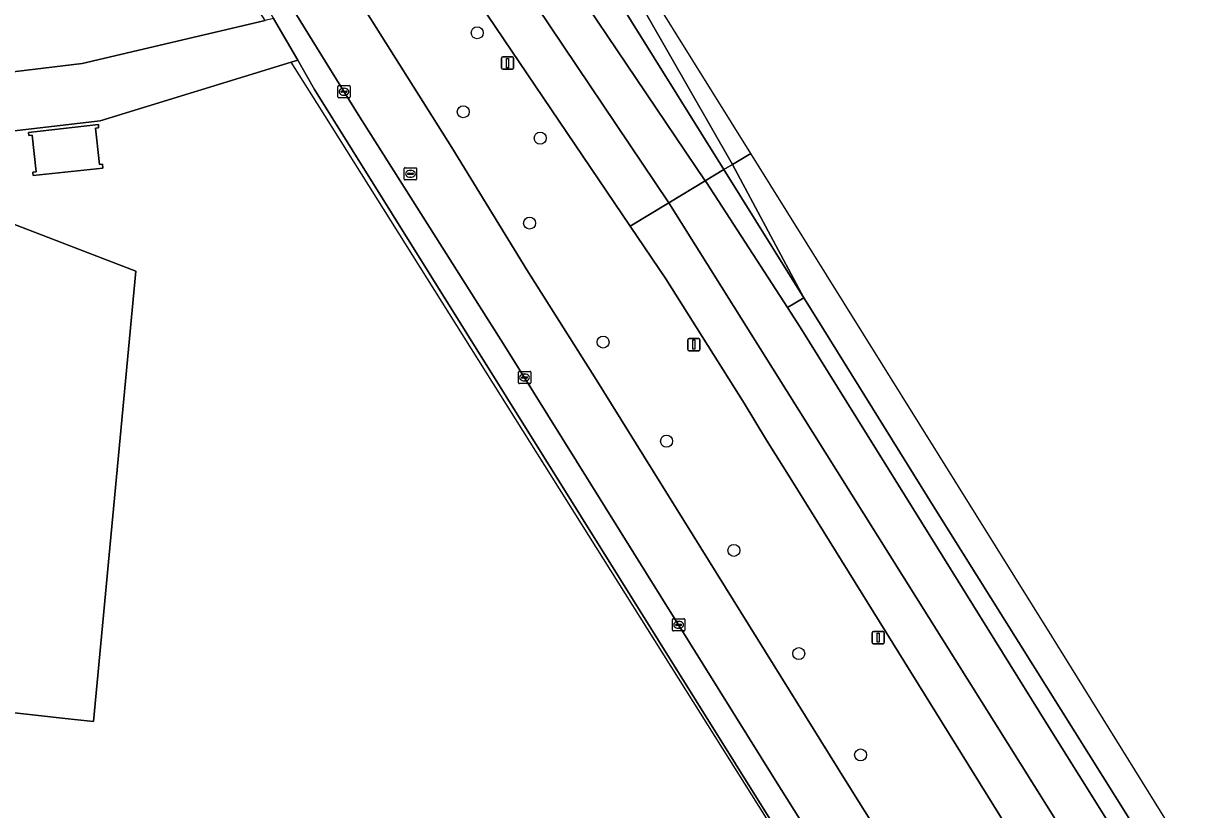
# Model space of a CAD drawing. Extents: x 158132 to 159664, y 385256 to 387218.
# Drawn here: x 159170.4 to 159266.5, y 386531.1 to 386595.2 of the extents above; entities that cross this region are included whole.
import ezdxf

# ---------------------------------------------------------------- set-up
doc = ezdxf.new("R2010")
doc.units = 0
for name, color, linetype in [('IMGEO_Berm_groen', 7, 'Continuous'), ('IMGEO_Berm_open', 7, 'Continuous'), ('IMGEO_Boom', 7, 'Continuous'), ('IMGEO_Erf', 7, 'Continuous'), ('IMGEO_Groenvoorziening', 7, 'Continuous'), ('IMGEO_Hek', 7, 'Continuous'), ('IMGEO_Kolk', 7, 'Continuous'), ('IMGEO_Lichtmast', 7, 'Continuous'), ('IMGEO_Loofbos', 7, 'Continuous'), ('IMGEO_Pand', 7, 'Continuous'), ('IMGEO_Rijbaan_lokaal_open', 7, 'Continuous'), ('IMGEO_Rijbaan_regionaal_gesloten', 7, 'Continuous'), ('IMGEO_Rioolput', 7, 'Continuous'), ('IMGEO_Voetpad_open', 7, 'Continuous')]:
    doc.layers.add(name, color=color, linetype=linetype)

msp = doc.modelspace()

# ---------------------------------------------------------------- linework, layer by layer
at = {"layer": 'IMGEO_Berm_groen'}
for points in [[(159264.796, 386506.726), (159232.994, 386557.935), (159230.942, 386561.231), (159229.111, 386564.242), (159222.732, 386574.369), (159219.832, 386578.664), (159199.195, 386609.224), (159198.968, 386609.564), (159194.566, 386616.143), (159181.609, 386636.058), (159180.536, 386637.76), (159179.564, 386639.231), (159178.465, 386640.61), (159178.111, 386641.005), (159175.569, 386643.645), (159172.085, 386647.268), (159170.27, 386649.568)], [(159197.559, 386597.385), (159205.281, 386585.079), (159211.416, 386575.107), (159217.043, 386566.169), (159237.375, 386533.492), (159256.222, 386503.402)]]:
    msp.add_lwpolyline(points, dxfattribs=at)
at = {"layer": 'IMGEO_Berm_open'}
msp.add_lwpolyline([(159160.269, 386683.458), (159160.327, 386683.366), (159192.3, 386632.252), (159225.948, 386582.354), (159227.462, 386583.267), (159202.912, 386622.653), (159195.089, 386632.547)], dxfattribs=at)
for points in [[(159227.462, 386583.267), (159225.948, 386582.354), (159226.044, 386582.211), (159232.642, 386572.022), (159233.964, 386572.835)], [(159326.368, 386424.726), (159294.968, 386475.131), (159279.459, 386500), (159265.172, 386522.91), (159244.659, 386555.669), (159234.978, 386571.209), (159233.964, 386572.835), (159232.642, 386572.022), (159233.678, 386570.422), (159242.94, 386555.56), (159253.77, 386538.107), (159277.621, 386500), (159288.121, 386483.225), (159318.511, 386434.325), (159340.677, 386398.805), (159342.023, 386399.642)]]:
    msp.add_lwpolyline(points, close=True, dxfattribs=at)
at = {"layer": 'IMGEO_Boom'}
for centre in [(159207.362, 386594.418), (159206.224, 386587.982), (159212.497, 386585.83), (159211.634, 386578.91), (159217.62, 386569.221), (159222.787, 386561.141), (159228.274, 386552.246), (159233.564, 386543.834), (159238.601, 386535.578)]:
    msp.add_circle(centre, 0.489, dxfattribs=at)
at = {"layer": 'IMGEO_Erf'}
msp.add_lwpolyline([(159168.093, 386579.386), (159146.267, 386576.836), (159130.011, 386573.645), (159126.493, 386544.295), (159141.759, 386542.139), (159157.296, 386540.398), (159158.49, 386540.264), (159174.043, 386538.522), (159176.106, 386538.291), (159179.547, 386574.999)], close=True, dxfattribs=at)
at = {"layer": 'IMGEO_Groenvoorziening'}
msp.add_lwpolyline([(159168.154, 386591.073), (159175.178, 386591.91), (159190.082, 386595.425), (159187.643, 386599.315), (159186.647, 386600.917), (159186.205, 386601.626), (159183.311, 386606.268), (159177.498, 386615.581), (159175.669, 386618.508), (159158.781, 386645.56)], dxfattribs=at)
at = {"layer": 'IMGEO_Hek'}
msp.add_lwpolyline([(159250.058, 386500), (159194.342, 386588.632), (159192.213, 386592.027)], dxfattribs=at)
at = {"layer": 'IMGEO_Kolk'}
for p, q in [((159196.006, 386589.189), (159196.006, 386590.041)), ((159196.081, 386590.115), (159196.933, 386590.115)), ((159196.265, 386589.609), (159196.265, 386589.621)), ((159196.308, 386589.658), (159196.706, 386589.658)), ((159196.494, 386589.895), (159196.519, 386589.895)), ((159196.749, 386589.621), (159196.749, 386589.609)), ((159197.007, 386590.041), (159197.007, 386589.189)), ((159196.933, 386589.115), (159196.081, 386589.115)), ((159196.703, 386589.572), (159196.305, 386589.572)), ((159196.517, 386589.335), (159196.492, 386589.335)), ((159210.719, 386565.904), (159210.719, 386566.756)), ((159210.794, 386566.83), (159211.646, 386566.83)), ((159211.207, 386566.61), (159211.232, 386566.61)), ((159211.72, 386566.756), (159211.72, 386565.904)), ((159211.646, 386565.83), (159210.794, 386565.83)), ((159210.978, 386566.324), (159210.978, 386566.336)), ((159211.416, 386566.287), (159211.018, 386566.287)), ((159211.021, 386566.373), (159211.419, 386566.373)), ((159211.23, 386566.05), (159211.205, 386566.05)), ((159211.462, 386566.336), (159211.462, 386566.324)), ((159223.271, 386545.751), (159223.271, 386546.603)), ((159223.346, 386546.677), (159224.198, 386546.677)), ((159223.759, 386546.457), (159223.784, 386546.457)), ((159224.272, 386546.603), (159224.272, 386545.751)), ((159224.198, 386545.677), (159223.346, 386545.677)), ((159223.53, 386546.171), (159223.53, 386546.183)), ((159223.968, 386546.134), (159223.57, 386546.134)), ((159223.573, 386546.22), (159223.971, 386546.22)), ((159223.782, 386545.897), (159223.757, 386545.897)), ((159224.014, 386546.183), (159224.014, 386546.171))]:
    msp.add_line(p, q, dxfattribs=at)
for points in [[(159196.006, 386589.189), (159196.006, 386590.041)], [(159196.081, 386590.115), (159196.933, 386590.115)], [(159197.007, 386590.041), (159197.007, 386589.189)], [(159196.933, 386589.115), (159196.081, 386589.115)], [(159210.719, 386565.904), (159210.719, 386566.756)], [(159210.794, 386566.83), (159211.646, 386566.83)], [(159211.72, 386566.756), (159211.72, 386565.904)], [(159211.646, 386565.83), (159210.794, 386565.83)], [(159223.271, 386545.751), (159223.271, 386546.603)], [(159223.346, 386546.677), (159224.198, 386546.677)], [(159224.272, 386546.603), (159224.272, 386545.751)], [(159224.198, 386545.677), (159223.346, 386545.677)]]:
    msp.add_lwpolyline(points, dxfattribs=at)
for centre, radius, start, end in [((159196.083, 386590.039), 0.0765, 91.55205, 178.44795), ((159196.083, 386590.039), 0.0765, 91.55205, 178.44795), ((159196.305, 386589.618), 0.0403, 85.87752, 175.75265), ((159196.302, 386589.608), 0.0366, 178.93798, 274.71019), ((159196.706, 386589.615), 0.043, 264.86636, 352.45326), ((159196.71, 386589.62), 0.0386, 1.73085, 96.63898), ((159196.931, 386590.039), 0.0765, 1.55205, 88.44795), ((159196.931, 386590.039), 0.0765, 1.55205, 88.44795), ((159196.083, 386589.191), 0.0765, 181.55205, 268.44795), ((159196.083, 386589.191), 0.0765, 181.55205, 268.44795), ((159196.931, 386589.191), 0.0765, 271.55205, 358.44795), ((159196.931, 386589.191), 0.0765, 271.55205, 358.44795), ((159210.796, 386566.754), 0.0765, 91.55205, 178.44795), ((159210.796, 386566.754), 0.0765, 91.55205, 178.44795), ((159211.644, 386566.754), 0.0765, 1.55205, 88.44795), ((159211.644, 386566.754), 0.0765, 1.55205, 88.44795), ((159210.796, 386565.906), 0.0765, 181.55205, 268.44795), ((159210.796, 386565.906), 0.0765, 181.55205, 268.44795), ((159211.018, 386566.333), 0.0403, 85.87752, 175.75265), ((159211.015, 386566.323), 0.0366, 178.93798, 274.71019), ((159211.419, 386566.33), 0.043, 264.86636, 352.45326), ((159211.423, 386566.335), 0.0386, 1.73085, 96.63898), ((159211.644, 386565.906), 0.0765, 271.55205, 358.44795), ((159211.644, 386565.906), 0.0765, 271.55205, 358.44795), ((159223.348, 386546.601), 0.0765, 91.55205, 178.44795), ((159223.348, 386546.601), 0.0765, 91.55205, 178.44795), ((159224.196, 386546.601), 0.0765, 1.55205, 88.44795), ((159224.196, 386546.601), 0.0765, 1.55205, 88.44795), ((159223.348, 386545.753), 0.0765, 181.55205, 268.44795), ((159223.348, 386545.753), 0.0765, 181.55205, 268.44795), ((159223.57, 386546.18), 0.0403, 85.87752, 175.75265), ((159223.567, 386546.17), 0.0366, 178.93798, 274.71019), ((159223.971, 386546.177), 0.043, 264.86636, 352.45326), ((159223.975, 386546.182), 0.0386, 1.73085, 96.63898), ((159224.196, 386545.753), 0.0765, 271.55205, 358.44795), ((159224.196, 386545.753), 0.0765, 271.55205, 358.44795)]:
    msp.add_arc(centre, radius, start, end, dxfattribs=at)
for centre, major_axis, ratio, start_param, end_param in [((159196.493, 386589.615), (-0.387, 0.002), 0.722429, 4.712389, 7.853982), ((159196.518, 386589.615), (-0.39, 0.002), 0.717154, 1.570796, 4.712389), ((159211.206, 386566.33), (-0.387, 0.002), 0.722429, 4.712389, 7.853982), ((159211.231, 386566.33), (-0.39, 0.002), 0.717154, 1.570796, 4.712389), ((159223.758, 386546.177), (-0.387, 0.002), 0.722429, 4.712389, 7.853982), ((159223.783, 386546.177), (-0.39, 0.002), 0.717154, 1.570796, 4.712389)]:
    msp.add_ellipse(centre, major_axis=major_axis, ratio=ratio, start_param=start_param, end_param=end_param, dxfattribs=at)
at = {"layer": 'IMGEO_Lichtmast'}
for p, q in [((159209.339, 386591.548), (159209.339, 386592.348)), ((159209.339, 386592.348), (159209.339, 386591.548)), ((159209.439, 386592.448), (159210.229, 386592.448)), ((159210.229, 386592.448), (159209.439, 386592.448)), ((159210.329, 386592.348), (159210.329, 386591.548)), ((159210.329, 386591.548), (159210.329, 386592.348)), ((159210.229, 386591.448), (159209.439, 386591.448)), ((159209.439, 386591.448), (159210.229, 386591.448)), ((159224.52, 386568.612), (159224.52, 386569.412)), ((159224.52, 386569.412), (159224.52, 386568.612)), ((159224.62, 386569.512), (159225.41, 386569.512)), ((159225.41, 386569.512), (159224.62, 386569.512)), ((159225.51, 386569.412), (159225.51, 386568.612)), ((159225.51, 386568.612), (159225.51, 386569.412)), ((159225.41, 386568.512), (159224.62, 386568.512)), ((159224.62, 386568.512), (159225.41, 386568.512)), ((159239.541, 386544.734), (159239.541, 386545.534)), ((159239.541, 386545.534), (159239.541, 386544.734)), ((159239.641, 386545.634), (159240.431, 386545.634)), ((159240.431, 386545.634), (159239.641, 386545.634)), ((159240.531, 386545.534), (159240.531, 386544.734)), ((159240.531, 386544.734), (159240.531, 386545.534)), ((159240.431, 386544.634), (159239.641, 386544.634)), ((159239.641, 386544.634), (159240.431, 386544.634))]:
    msp.add_line(p, q, dxfattribs=at)
for points in [[(159209.759, 386592.323), (159209.909, 386592.323), (159209.909, 386591.573), (159209.759, 386591.573), (159209.759, 386592.323)], [(159224.94, 386569.387), (159225.09, 386569.387), (159225.09, 386568.637), (159224.94, 386568.637), (159224.94, 386569.387)], [(159239.961, 386545.509), (159240.111, 386545.509), (159240.111, 386544.759), (159239.961, 386544.759), (159239.961, 386545.509)]]:
    msp.add_lwpolyline(points, dxfattribs=at)
for centre, start, end in [((159209.439, 386592.348), 90, 180), ((159209.439, 386592.348), 90, 180), ((159209.439, 386591.548), 180, 270), ((159209.439, 386591.548), 180, 270), ((159210.229, 386592.348), 0, 90), ((159210.229, 386592.348), 360, 90), ((159210.229, 386591.548), 270, 0), ((159210.229, 386591.548), 270, 0), ((159224.62, 386569.412), 90, 180), ((159224.62, 386569.412), 90, 180), ((159225.41, 386569.412), 0, 90), ((159225.41, 386569.412), 360, 90), ((159224.62, 386568.612), 180, 270), ((159224.62, 386568.612), 180, 270), ((159225.41, 386568.612), 270, 0), ((159225.41, 386568.612), 270, 0), ((159239.641, 386545.534), 90, 180), ((159239.641, 386545.534), 90, 180), ((159240.431, 386545.534), 0, 90), ((159240.431, 386545.534), 360, 90), ((159239.641, 386544.734), 180, 270), ((159239.641, 386544.734), 180, 270), ((159240.431, 386544.734), 270, 0), ((159240.431, 386544.734), 270, 0)]:
    msp.add_arc(centre, 0.1, start, end, dxfattribs=at)
at = {"layer": 'IMGEO_Loofbos'}
msp.add_lwpolyline([(159250.168, 386500), (159194.116, 386589.793), (159192.734, 386592.187), (159192.213, 386592.027), (159176.641, 386587.244), (159167.303, 386586.153), (159167.38, 386585.497), (159168.093, 386579.386), (159179.547, 386574.999), (159176.106, 386538.291), (159174.043, 386538.522), (159158.49, 386540.264), (159158.232, 386537.961), (159157.566, 386530.99)], dxfattribs=at)
msp.add_lwpolyline([(159171.184, 386582.797), (159171.154, 386583.066), (159171.422, 386583.096), (159171.087, 386586.067), (159170.819, 386586.037), (159170.789, 386586.305), (159176.494, 386586.949), (159176.51, 386586.676), (159176.269, 386586.636), (159176.59, 386583.694), (159176.828, 386583.704), (159176.866, 386583.398)], close=True, dxfattribs=at)
at = {"layer": 'IMGEO_Pand'}
msp.add_lwpolyline([(159171.184, 386582.797), (159176.866, 386583.398), (159176.828, 386583.704), (159176.59, 386583.694), (159176.269, 386586.636), (159176.51, 386586.676), (159176.494, 386586.949), (159170.789, 386586.305), (159170.819, 386586.037), (159171.087, 386586.067), (159171.422, 386583.096), (159171.154, 386583.066)], close=True, dxfattribs=at)
at = {"layer": 'IMGEO_Rijbaan_lokaal_open'}
for points in [[(159256.222, 386503.402), (159237.375, 386533.492), (159217.043, 386566.169), (159211.416, 386575.107), (159205.281, 386585.079), (159197.559, 386597.385)], [(159191.925, 386597.033), (159196.242, 386590.04), (159197.665, 386587.771), (159209.625, 386568.892), (159231.678, 386533.486), (159252.73, 386500)], [(159167.303, 386586.153), (159176.641, 386587.244), (159192.213, 386592.027), (159192.734, 386592.187), (159190.77, 386595.587), (159190.082, 386595.425), (159175.178, 386591.91), (159168.154, 386591.073)]]:
    msp.add_lwpolyline(points, dxfattribs=at)
at = {"layer": 'IMGEO_Rijbaan_regionaal_gesloten'}
for points in [[(159229.657, 386584.591), (159216.91, 386605.043), (159196.624, 386637.589), (159164.114, 386692.051), (159162.374, 386690.992), (159212.025, 386611.559), (159214.361, 386607.797), (159228.151, 386583.682), (159229.657, 386584.591)], [(159160.327, 386683.366), (159160.269, 386683.458), (159158.561, 386686.172), (159157.444, 386687.955), (159154.015, 386686.975), (159157.237, 386681.723), (159191.817, 386626.926), (159222.985, 386580.566), (159225.948, 386582.354), (159192.3, 386632.252)], [(159154.015, 386686.975), (159150.478, 386685.963), (159180.301, 386638.143), (159180.536, 386637.76), (159181.609, 386636.058), (159194.566, 386616.143), (159198.968, 386609.564), (159199.195, 386609.224), (159219.832, 386578.664), (159222.985, 386580.566), (159191.817, 386626.926), (159157.237, 386681.723)], [(159212.025, 386611.559), (159202.912, 386622.653), (159227.462, 386583.267), (159228.151, 386583.682), (159214.361, 386607.797)], [(159343.877, 386400.796), (159254.183, 386545.243), (159229.657, 386584.591), (159229.657, 386584.591), (159228.151, 386583.682), (159233.964, 386572.835), (159234.978, 386571.209), (159244.659, 386555.669), (159265.172, 386522.91), (159279.459, 386500), (159294.968, 386475.131), (159326.368, 386424.726), (159342.023, 386399.642), (159343.877, 386400.796)], [(159228.151, 386583.682), (159227.462, 386583.267), (159233.964, 386572.835)], [(159226.044, 386582.211), (159225.948, 386582.354), (159222.985, 386580.566), (159259.04, 386523.029), (159337.586, 386396.88), (159340.677, 386398.805), (159318.511, 386434.325), (159288.121, 386483.225), (159277.621, 386500), (159253.77, 386538.107), (159242.94, 386555.56), (159233.678, 386570.422), (159232.642, 386572.022)], [(159222.985, 386580.566), (159219.832, 386578.664), (159222.732, 386574.369), (159229.111, 386564.242), (159230.942, 386561.231), (159232.994, 386557.935), (159264.796, 386506.726), (159268.989, 386500), (159294.434, 386459.189), (159302.231, 386446.707), (159312.88, 386429.615), (159320.185, 386417.89), (159326.35, 386408.094), (159334.623, 386395.008), (159337.586, 386396.88), (159259.04, 386523.029)]]:
    msp.add_lwpolyline(points, close=True, dxfattribs=at)
at = {"layer": 'IMGEO_Rioolput'}
for p, q in [((159201.422, 386582.501), (159201.422, 386583.353)), ((159201.497, 386583.427), (159202.349, 386583.427)), ((159201.681, 386582.921), (159201.681, 386582.933)), ((159202.119, 386582.884), (159201.721, 386582.884)), ((159201.724, 386582.97), (159202.122, 386582.97)), ((159201.91, 386583.207), (159201.935, 386583.207)), ((159202.165, 386582.933), (159202.165, 386582.921)), ((159202.423, 386583.353), (159202.423, 386582.501)), ((159202.349, 386582.427), (159201.497, 386582.427)), ((159201.933, 386582.647), (159201.908, 386582.647))]:
    msp.add_line(p, q, dxfattribs=at)
for points in [[(159201.422, 386582.501), (159201.422, 386583.353)], [(159201.497, 386583.427), (159202.349, 386583.427)], [(159202.423, 386583.353), (159202.423, 386582.501)], [(159202.349, 386582.427), (159201.497, 386582.427)]]:
    msp.add_lwpolyline(points, dxfattribs=at)
for centre, radius, start, end in [((159201.499, 386583.351), 0.0765, 91.55205, 178.44795), ((159201.499, 386583.351), 0.0765, 91.55205, 178.44795), ((159201.721, 386582.93), 0.0403, 85.87752, 175.75265), ((159201.718, 386582.92), 0.0366, 178.93798, 274.71019), ((159202.122, 386582.927), 0.043, 264.86636, 352.45326), ((159202.126, 386582.932), 0.0386, 1.73085, 96.63898), ((159202.347, 386583.351), 0.0765, 1.55205, 88.44795), ((159202.347, 386583.351), 0.0765, 1.55205, 88.44795), ((159201.499, 386582.503), 0.0765, 181.55205, 268.44795), ((159201.499, 386582.503), 0.0765, 181.55205, 268.44795), ((159202.347, 386582.503), 0.0765, 271.55205, 358.44795), ((159202.347, 386582.503), 0.0765, 271.55205, 358.44795)]:
    msp.add_arc(centre, radius, start, end, dxfattribs=at)
for centre, major_axis, ratio, start_param, end_param in [((159201.909, 386582.927), (-0.387, 0.002), 0.722429, 4.712389, 7.853982), ((159201.934, 386582.927), (-0.39, 0.002), 0.717154, 1.570796, 4.712389)]:
    msp.add_ellipse(centre, major_axis=major_axis, ratio=ratio, start_param=start_param, end_param=end_param, dxfattribs=at)
at = {"layer": 'IMGEO_Voetpad_open'}
for points in [[(159197.665, 386587.771), (159196.242, 386590.04), (159191.925, 386597.033), (159189.827, 386600.388), (159188.272, 386602.912), (159180.821, 386615.009)], [(159179.41, 386614.466), (159186.986, 386602.112), (159187.266, 386601.655), (159188.393, 386599.703), (159190.77, 386595.587), (159192.734, 386592.187), (159194.116, 386589.793), (159250.168, 386500), (159253.146, 386495.229), (159254.996, 386496.361), (159253.773, 386498.341), (159252.73, 386500), (159231.678, 386533.486), (159209.625, 386568.892), (159197.665, 386587.771)]]:
    msp.add_lwpolyline(points, dxfattribs=at)

doc.saveas('drawing.dxf')
